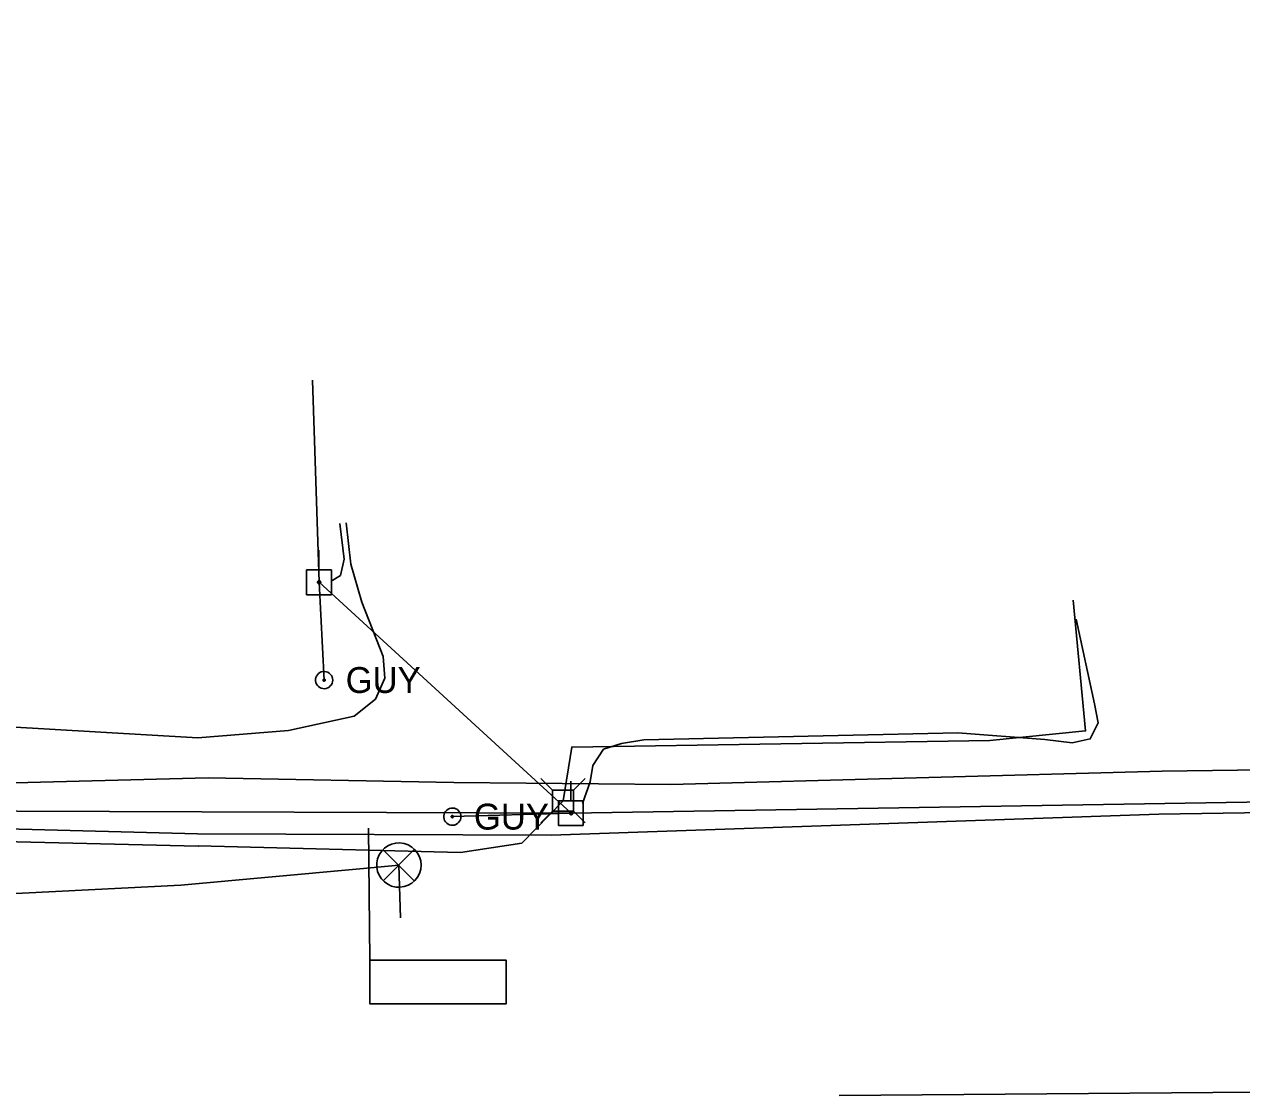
# Model space of a CAD drawing. Extents: x 600849 to 606371, y 330010 to 403088.
# Drawn here: x 603442.8 to 603623.8, y 387621 to 387780.3 of the extents above; entities that cross this region are included whole.
import ezdxf

# ---------------------------------------------------------------- set-up
doc = ezdxf.new("R2010")
doc.units = 0
for name, color, linetype in [('E_SIG', 7, 'Continuous'), ('E_SIG_Conduit', 7, 'Continuous'), ('E_UTL_AG_Bold', 7, 'Continuous'), ('E_UTL_E_UG', 7, 'Continuous'), ('E_UTL_EGuyWire', 7, 'Continuous'), ('E_UTL_EPowerPole', 7, 'Continuous'), ('E_UTL_G_UG', 7, 'Continuous'), ('E_UTL_Loop_UG', 7, 'Continuous'), ('E_UTL_Overhead', 7, 'Continuous'), ('E_UTL_T_UG', 7, 'Continuous'), ('E_UTL_TV_UG', 7, 'Continuous')]:
    doc.layers.add(name, color=color, linetype=linetype)

msp = doc.modelspace()

# ---------------------------------------------------------------- linework, layer by layer
at = {"layer": 'E_SIG'}
for points in [[(603501.82, 387655.25), (603501.76, 387655.88), (603501.58, 387656.48), (603501.29, 387657.04), (603500.91, 387657.53), (603500.43, 387657.94), (603499.89, 387658.26), (603499.29, 387658.46), (603498.67, 387658.55), (603498.05, 387658.52), (603497.44, 387658.37), (603496.87, 387658.11), (603496.36, 387657.75), (603495.92, 387657.29), (603495.58, 387656.77), (603495.35, 387656.18), (603495.23, 387655.57), (603495.23, 387654.94), (603495.35, 387654.32), (603495.58, 387653.74), (603495.92, 387653.21), (603496.36, 387652.76), (603496.87, 387652.4), (603497.44, 387652.14), (603498.05, 387651.99), (603498.67, 387651.96), (603499.29, 387652.05), (603499.89, 387652.25), (603500.43, 387652.57), (603500.91, 387652.98), (603501.29, 387653.47), (603501.58, 387654.03), (603501.76, 387654.63), (603501.82, 387655.25)], [(603500.78, 387657.59), (603496.17, 387652.93)], [(603496.17, 387657.54), (603500.82, 387652.89)]]:
    msp.add_lwpolyline(points, dxfattribs=at)
at = {"layer": 'E_SIG_Conduit'}
msp.add_lwpolyline([(603176.58, 387671.44), (603188.88, 387665.32), (603201.06, 387666.19), (603236.02, 387666.53), (603282.95, 387664.36), (603326.23, 387659.27), (603355.36, 387655.51), (603389.25, 387652.04), (603438.59, 387650.89), (603466.11, 387652.27), (603492.7, 387654.72), (603498.52, 387655.25), (603498.75, 387647.42)], dxfattribs=at)
at = {"layer": 'E_UTL_AG_Bold'}
for points in [[(603521.38, 387666.38), (603519.63, 387668.13)], [(603524.48, 387666.38), (603526.23, 387668.13)], [(603524.48, 387666.38), (603521.38, 387666.38)], [(603521.38, 387666.38), (603521.38, 387663.28)], [(603524.48, 387663.28), (603524.48, 387666.38)], [(603521.38, 387663.28), (603519.63, 387661.53)], [(603521.38, 387663.28), (603524.48, 387663.28)], [(603524.48, 387663.28), (603526.23, 387661.53)]]:
    msp.add_lwpolyline(points, dxfattribs=at)
at = {"layer": 'E_UTL_E_UG'}
msp.add_lwpolyline([(603525.84, 387664.41), (603526.95, 387667.66), (603527.34, 387670.06), (603528.96, 387672.49), (603531.62, 387673.35), (603534.96, 387673.9), (603581.65, 387674.94), (603594.57, 387673.92), (603598.62, 387673.43), (603601.33, 387674.02), (603602.49, 387676.41), (603601.97, 387679.26), (603599.21, 387691.82)], dxfattribs=at)
at = {"layer": 'E_UTL_EGuyWire'}
for p, q in [((603487.4, 387682.77), (603486.66, 387697.32)), ((603506.46, 387662.46), (603524.13, 387662.98))]:
    msp.add_line(p, q, dxfattribs=at)
for points in [[(603488.68, 387682.77), (603488.66, 387683.01), (603488.59, 387683.25), (603488.48, 387683.46), (603488.32, 387683.66), (603488.14, 387683.82), (603487.93, 387683.94), (603487.7, 387684.02), (603487.46, 387684.05), (603487.21, 387684.04), (603486.98, 387683.98), (603486.75, 387683.88), (603486.56, 387683.74), (603486.39, 387683.56), (603486.26, 387683.36), (603486.16, 387683.13), (603486.12, 387682.89), (603486.12, 387682.65), (603486.16, 387682.41), (603486.26, 387682.18), (603486.39, 387681.98), (603486.56, 387681.8), (603486.75, 387681.66), (603486.98, 387681.56), (603487.21, 387681.5), (603487.46, 387681.49), (603487.7, 387681.52), (603487.93, 387681.6), (603488.14, 387681.73), (603488.32, 387681.89), (603488.48, 387682.08), (603488.59, 387682.29), (603488.66, 387682.53), (603488.68, 387682.77)], [(603487.56, 387682.77), (603487.55, 387682.8), (603487.54, 387682.83), (603487.53, 387682.86), (603487.51, 387682.88), (603487.49, 387682.9), (603487.46, 387682.92), (603487.43, 387682.93), (603487.4, 387682.93), (603487.37, 387682.93), (603487.34, 387682.92), (603487.32, 387682.91), (603487.29, 387682.89), (603487.27, 387682.87), (603487.25, 387682.84), (603487.24, 387682.82), (603487.24, 387682.79), (603487.24, 387682.76), (603487.24, 387682.73), (603487.25, 387682.7), (603487.27, 387682.67), (603487.29, 387682.65), (603487.32, 387682.63), (603487.34, 387682.62), (603487.37, 387682.61), (603487.4, 387682.61), (603487.43, 387682.61), (603487.46, 387682.62), (603487.49, 387682.64), (603487.51, 387682.66), (603487.53, 387682.68), (603487.54, 387682.71), (603487.55, 387682.74), (603487.56, 387682.77)], [(603507.75, 387662.46), (603507.72, 387662.7), (603507.66, 387662.94), (603507.54, 387663.15), (603507.39, 387663.35), (603507.21, 387663.51), (603507, 387663.63), (603506.77, 387663.71), (603506.53, 387663.74), (603506.28, 387663.73), (603506.04, 387663.67), (603505.82, 387663.57), (603505.62, 387663.43), (603505.46, 387663.25), (603505.32, 387663.05), (603505.23, 387662.82), (603505.19, 387662.58), (603505.19, 387662.34), (603505.23, 387662.1), (603505.32, 387661.87), (603505.46, 387661.67), (603505.62, 387661.49), (603505.82, 387661.35), (603506.04, 387661.25), (603506.28, 387661.19), (603506.53, 387661.18), (603506.77, 387661.21), (603507, 387661.29), (603507.21, 387661.42), (603507.39, 387661.58), (603507.54, 387661.77), (603507.66, 387661.98), (603507.72, 387662.22), (603507.75, 387662.46)], [(603506.62, 387662.46), (603506.62, 387662.49), (603506.61, 387662.52), (603506.6, 387662.55), (603506.58, 387662.57), (603506.56, 387662.59), (603506.53, 387662.61), (603506.5, 387662.62), (603506.47, 387662.62), (603506.44, 387662.62), (603506.41, 387662.61), (603506.38, 387662.6), (603506.36, 387662.58), (603506.34, 387662.56), (603506.32, 387662.53), (603506.31, 387662.51), (603506.3, 387662.48), (603506.3, 387662.45), (603506.31, 387662.42), (603506.32, 387662.39), (603506.34, 387662.36), (603506.36, 387662.34), (603506.38, 387662.32), (603506.41, 387662.31), (603506.44, 387662.3), (603506.47, 387662.3), (603506.5, 387662.3), (603506.53, 387662.31), (603506.56, 387662.33), (603506.58, 387662.35), (603506.6, 387662.37), (603506.61, 387662.4), (603506.62, 387662.43), (603506.62, 387662.46)]]:
    msp.add_lwpolyline(points, dxfattribs=at)
at = {"layer": 'E_UTL_EPowerPole'}
for points in [[(603486.63, 387699.16), (603486.63, 387702.07)], [(603488.47, 387699.16), (603484.78, 387699.16)], [(603484.78, 387699.16), (603484.78, 387695.47)], [(603486.9, 387697.32), (603486.89, 387697.36), (603486.88, 387697.41), (603486.86, 387697.45), (603486.83, 387697.48), (603486.8, 387697.51), (603486.76, 387697.54), (603486.71, 387697.55), (603486.67, 387697.56), (603486.62, 387697.56), (603486.58, 387697.54), (603486.54, 387697.53), (603486.5, 387697.5), (603486.47, 387697.47), (603486.45, 387697.43), (603486.43, 387697.39), (603486.42, 387697.34), (603486.42, 387697.3), (603486.43, 387697.25), (603486.45, 387697.21), (603486.47, 387697.17), (603486.5, 387697.14), (603486.54, 387697.11), (603486.58, 387697.09), (603486.62, 387697.08), (603486.67, 387697.08), (603486.71, 387697.09), (603486.76, 387697.1), (603486.8, 387697.13), (603486.83, 387697.15), (603486.86, 387697.19), (603486.88, 387697.23), (603486.89, 387697.27), (603486.9, 387697.32)], [(603488.47, 387695.47), (603488.47, 387699.16)], [(603484.78, 387695.47), (603488.47, 387695.47)], [(603524.1, 387664.82), (603524.1, 387667.73)], [(603525.94, 387664.82), (603522.26, 387664.82)], [(603522.26, 387664.82), (603522.26, 387661.13)], [(603524.37, 387662.98), (603524.37, 387663.02), (603524.35, 387663.06), (603524.33, 387663.1), (603524.31, 387663.14), (603524.27, 387663.17), (603524.23, 387663.19), (603524.19, 387663.21), (603524.14, 387663.21), (603524.1, 387663.21), (603524.06, 387663.2), (603524.01, 387663.18), (603523.98, 387663.16), (603523.95, 387663.12), (603523.92, 387663.08), (603523.9, 387663.04), (603523.9, 387663), (603523.9, 387662.95), (603523.9, 387662.91), (603523.92, 387662.87), (603523.95, 387662.83), (603523.98, 387662.8), (603524.01, 387662.77), (603524.06, 387662.75), (603524.1, 387662.74), (603524.14, 387662.74), (603524.19, 387662.74), (603524.23, 387662.76), (603524.27, 387662.78), (603524.31, 387662.81), (603524.33, 387662.85), (603524.35, 387662.89), (603524.37, 387662.93), (603524.37, 387662.98)], [(603525.94, 387661.13), (603525.94, 387664.82)], [(603522.26, 387661.13), (603525.94, 387661.13)]]:
    msp.add_lwpolyline(points, dxfattribs=at)
at = {"layer": 'E_UTL_G_UG'}
msp.add_lwpolyline([(603563.98, 387620.97), (603625.74, 387621.51), (603695.54, 387622.54), (603761.76, 387622.71), (603843.12, 387623.46), (603942.04, 387624.46), (604029.19, 387625.73), (604130.7, 387626.96), (604190, 387629.41), (604269.62, 387629.67), (604314.56, 387629.92), (604348.06, 387630.03)], dxfattribs=at)
at = {"layer": 'E_UTL_Loop_UG'}
msp.add_line((603494.02, 387660.73), (603494.17, 387641.1), dxfattribs=at)
msp.add_lwpolyline([(603494.17, 387641.1), (603514.49, 387641.11), (603514.49, 387634.65), (603494.17, 387634.64), (603494.17, 387641.1)], dxfattribs=at)
at = {"layer": 'E_UTL_Overhead'}
for points in [[(603162.57, 387780.28), (603254.53, 387725.95), (603373.03, 387663.52), (603524.13, 387662.98), (603737.2, 387666.47)], [(603485.66, 387727.38), (603486.66, 387697.32)], [(603486.66, 387697.32), (603524.13, 387662.98)]]:
    msp.add_lwpolyline(points, dxfattribs=at)
at = {"layer": 'E_UTL_T_UG'}
for points in [[(603184.16, 387699.44), (603229.9, 387698.33), (603268.38, 387696.37), (603294.79, 387692.58), (603308.47, 387683.99), (603314.42, 387683.39), (603332.73, 387679.45), (603347.64, 387672.67), (603356.92, 387668.76), (603399.18, 387666.42), (603470.14, 387668.23), (603506.68, 387667.54), (603538.96, 387667.24), (603612, 387669.22), (603735.23, 387670.87), (603778.65, 387673.06)], [(603370.81, 387659.87), (603398.19, 387659.74), (603468.67, 387658.06), (603468.67, 387658.1), (603507.7, 387657.14), (603516.81, 387658.52), (603522.93, 387664.83), (603524.21, 387672.81), (603586.38, 387673.76), (603600.63, 387675.22), (603598.79, 387694.67)], [(603370.71, 387660.95), (603398.46, 387661.74), (603468.55, 387659.91), (603521.17, 387659.7), (603611.54, 387662.81), (603732.77, 387664.73), (603779.02, 387663.69)]]:
    msp.add_lwpolyline(points, dxfattribs=at)
at = {"layer": 'E_UTL_TV_UG'}
for points in [[(603362.3, 387746.73), (603363.69, 387714.74), (603363.05, 387697.5), (603364.85, 387691.36), (603369.61, 387687.41), (603376.05, 387683.7), (603395.67, 387677.43), (603410.21, 387675.85), (603439.78, 387675.85), (603468.64, 387674.19), (603482.1, 387675.28), (603491.87, 387677.41), (603495.06, 387679.95), (603496.42, 387683.05), (603496.17, 387686.29), (603493, 387694.36), (603491.39, 387699.99), (603490.68, 387706.17)], [(603489.73, 387706.03), (603490.38, 387700.73), (603489.83, 387698.34), (603488.46, 387697.5)]]:
    msp.add_lwpolyline(points, dxfattribs=at)

# ---------------------------------------------------------------- texts
at = {"layer": 'E_UTL_EGuyWire'}
for p in [(603490.6, 387680.85), (603509.67, 387660.54)]:
    msp.add_text('GUY', height=3.85, dxfattribs=at).set_placement(p)

doc.saveas('drawing.dxf')
